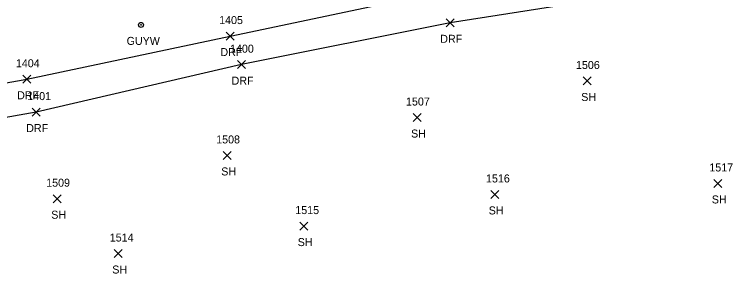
# Model space of a CAD drawing. Extents: x 1609623 to 1616187, y 756677 to 762826.
# Drawn here: x 1609877.2 to 1610056.5, y 761620.6 to 761685.5 of the extents above; entities that cross this region are included whole.
import ezdxf

# ---------------------------------------------------------------- set-up
doc = ezdxf.new("R2010")
doc.units = 0
for name, color, linetype in [('L_A', 7, 'Continuous'), ('L_I', 7, 'Continuous'), ('L_TIC', 7, 'Continuous'), ('R_A', 7, 'Continuous'), ('R_I', 7, 'Continuous'), ('R_TIC', 7, 'Continuous'), ('RDF', 7, 'Continuous'), ('U_A', 7, 'Continuous'), ('UPGW', 7, 'Continuous')]:
    doc.layers.add(name, color=color, linetype=linetype)

msp = doc.modelspace()

# ---------------------------------------------------------------- linework, layer by layer
at = {"layer": 'L_TIC'}
for points in [[(1610019.39, 761667.8), (1610021.39, 761669.8)], [(1610021.39, 761667.8), (1610019.39, 761669.8)], [(1609976.85, 761658.66), (1609978.85, 761660.66)], [(1609978.85, 761658.66), (1609976.85, 761660.66)], [(1609929.4, 761649.19), (1609931.4, 761651.19)], [(1609931.4, 761649.19), (1609929.4, 761651.19)], [(1610052.04, 761642.19), (1610054.04, 761644.19)], [(1610054.04, 761642.19), (1610052.04, 761644.19)], [(1609886.91, 761638.37), (1609888.91, 761640.37)], [(1609888.91, 761638.37), (1609886.91, 761640.37)], [(1609996.26, 761639.44), (1609998.26, 761641.44)], [(1609998.26, 761639.44), (1609996.26, 761641.44)], [(1609948.52, 761631.53), (1609950.52, 761633.53)], [(1609950.52, 761631.53), (1609948.52, 761633.53)], [(1609902.16, 761624.67), (1609904.16, 761626.67)], [(1609904.16, 761624.67), (1609902.16, 761626.67)]]:
    msp.add_lwpolyline(points, dxfattribs=at)
at = {"layer": 'R_TIC'}
for points in [[(1609985.1, 761682.34), (1609987.1, 761684.34)], [(1609987.1, 761682.34), (1609985.1, 761684.34)], [(1609930.14, 761679.03), (1609932.14, 761681.03)], [(1609932.14, 761679.03), (1609930.14, 761681.03)], [(1609932.94, 761671.88), (1609934.94, 761673.88)], [(1609934.94, 761671.88), (1609932.94, 761673.88)], [(1609879.33, 761668.23), (1609881.33, 761670.23)], [(1609881.33, 761668.23), (1609879.33, 761670.23)], [(1609881.6, 761660.03), (1609883.6, 761662.03)], [(1609883.6, 761660.03), (1609881.6, 761662.03)]]:
    msp.add_lwpolyline(points, dxfattribs=at)
at = {"layer": 'RDF'}
for points in [[(1609814.26, 761657.5), (1609880.33, 761669.23), (1609931.14, 761680.03), (1609985.37, 761691.5), (1610033.07, 761700.76), (1610082.25, 761708.78), (1610121.02, 761717.5), (1610147.57, 761728), (1610151.21, 761743.29)], [(1610189.36, 761741.54), (1610170.1, 761727.36), (1610123.54, 761709.71), (1610082.66, 761698.89), (1610034.71, 761691.02), (1609986.1, 761683.34), (1609933.94, 761672.88), (1609882.6, 761661.03), (1609815.24, 761649.06)]]:
    msp.add_lwpolyline(points, dxfattribs=at)
at = {"layer": 'UPGW'}
for radius in [0.625, 0.0833]:
    msp.add_circle((1609908.84, 761682.82), radius, dxfattribs=at)

# ---------------------------------------------------------------- texts
at = {"layer": 'L_A'}
for p in [(1610018.88, 761663.8), (1609976.34, 761654.66), (1609928.89, 761645.19), (1610051.53, 761638.19), (1609886.4, 761634.37), (1609995.75, 761635.44), (1609948.01, 761627.53), (1609901.65, 761620.67)]:
    msp.add_text('SH', height=2, dxfattribs=at).set_placement(p)
at = {"layer": 'L_I'}
for s, p in [('1506', (1610017.57, 761671.8)), ('1507', (1609975.08, 761662.66)), ('1508', (1609927.63, 761653.19)), ('1517', (1610050.91, 761646.19)), ('1516', (1609995.08, 761643.44)), ('1509', (1609885.13, 761642.37)), ('1515', (1609947.4, 761635.53)), ('1514', (1609901.03, 761628.67))]:
    msp.add_text(s, height=2, dxfattribs=at).set_placement(p)
at = {"layer": 'R_A'}
for p in [(1609983.64, 761678.34), (1609928.68, 761675.03), (1609931.48, 761667.88), (1609877.87, 761664.23), (1609880.14, 761656.03)]:
    msp.add_text('DRF', height=2, dxfattribs=at).set_placement(p)
at = {"layer": 'R_I'}
for s, p in [('1405', (1609928.37, 761683.03)), ('1400', (1609931.09, 761675.88)), ('1404', (1609877.56, 761672.23)), ('1401', (1609880.4, 761664.03))]:
    msp.add_text(s, height=2, dxfattribs=at).set_placement(p)
at = {"layer": 'U_A'}
msp.add_text('GUYW', height=2, dxfattribs=at).set_placement((1609905.24, 761677.82))

doc.saveas('drawing.dxf')
